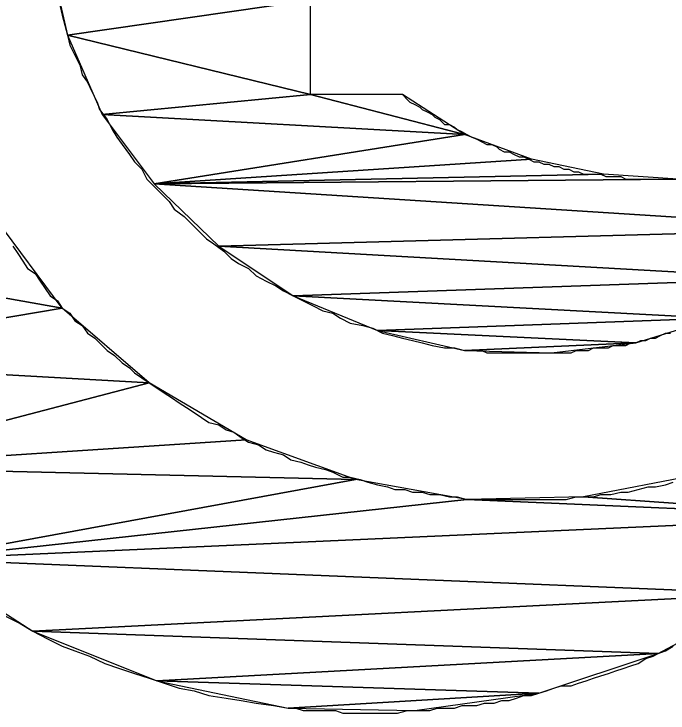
# Model space of a CAD drawing. Extents: x -495905 to -478420, y -1113297 to -1107716.
# Drawn here: x -492734.694 to -492732.081, y -1110192.599 to -1110189.808 of the extents above; entities that cross this region are included whole.
import ezdxf

# ---------------------------------------------------------------- set-up
doc = ezdxf.new("R2010")
doc.units = 0
doc.layers.add('legenda', color=7, linetype='Continuous')

msp = doc.modelspace()

# ---------------------------------------------------------------- linework, layer by layer
at = {"layer": 'legenda'}
for p, q in [((-492733.5091, -1110190.1296), (-492733.5091, -1110189.7532)), ((-492733.5091, -1110190.1296), (-492733.5091, -1110189.7532)), ((-492733.1419, -1110190.1296), (-492733.5091, -1110190.1296)), ((-492733.1419, -1110190.1296), (-492733.5091, -1110190.1296))]:
    msp.add_line(p, q, dxfattribs=at)
for points in [[(-492734.5597, -1110189.5452), (-492734.4803, -1110189.892), (-492733.5091, -1110189.7532)], [(-492734.5597, -1110189.5452), (-492734.4803, -1110189.892), (-492733.5091, -1110189.7532)], [(-492733.5091, -1110189.7532), (-492734.4803, -1110189.892), (-492733.5091, -1110190.1296)], [(-492733.5091, -1110189.7532), (-492734.4803, -1110189.892), (-492733.5091, -1110190.1296)], [(-492734.4803, -1110189.892), (-492734.3415, -1110190.2092), (-492733.5091, -1110190.1296)], [(-492734.4803, -1110189.892), (-492734.3415, -1110190.2092), (-492733.5091, -1110190.1296)], [(-492733.5091, -1110190.1296), (-492734.3415, -1110190.2092), (-492732.8941, -1110190.2888)], [(-492733.5091, -1110190.1296), (-492734.3415, -1110190.2092), (-492732.8941, -1110190.2888)], [(-492733.1419, -1110190.1296), (-492733.5091, -1110190.1296), (-492732.8941, -1110190.2888)], [(-492733.1419, -1110190.1296), (-492733.5091, -1110190.1296), (-492732.8941, -1110190.2888)], [(-492734.3415, -1110190.2092), (-492734.1335, -1110190.4866), (-492732.8941, -1110190.2888)], [(-492734.3415, -1110190.2092), (-492734.1335, -1110190.4866), (-492732.8941, -1110190.2888)], [(-492732.8941, -1110190.2888), (-492734.1335, -1110190.4866), (-492732.6259, -1110190.3876)], [(-492732.8941, -1110190.2888), (-492734.1335, -1110190.4866), (-492732.6259, -1110190.3876)], [(-492732.6259, -1110190.3876), (-492734.1335, -1110190.4866), (-492732.3383, -1110190.4468)], [(-492732.6259, -1110190.3876), (-492734.1335, -1110190.4866), (-492732.3383, -1110190.4468)], [(-492732.3383, -1110190.4468), (-492734.1335, -1110190.4866), (-492732.0413, -1110190.4672)], [(-492732.3383, -1110190.4468), (-492734.1335, -1110190.4866), (-492732.0413, -1110190.4672)], [(-492732.0413, -1110190.4672), (-492734.1335, -1110190.4866), (-492731.3173, -1110190.6652)], [(-492732.0413, -1110190.4672), (-492734.1335, -1110190.4866), (-492731.3173, -1110190.6652)], [(-492734.1335, -1110190.4866), (-492733.8753, -1110190.7344), (-492731.3173, -1110190.6652)], [(-492734.1335, -1110190.4866), (-492733.8753, -1110190.7344), (-492731.3173, -1110190.6652)], [(-492734.7679, -1110190.6254), (-492735.9481, -1110190.7254), (-492734.5007, -1110190.9824)], [(-492734.7679, -1110190.6254), (-492735.9481, -1110190.7254), (-492734.5007, -1110190.9824)], [(-492731.3173, -1110190.6652), (-492733.8753, -1110190.7344), (-492731.5855, -1110190.864)], [(-492731.3173, -1110190.6652), (-492733.8753, -1110190.7344), (-492731.5855, -1110190.864)], [(-492735.9481, -1110190.7254), (-492735.7399, -1110191.1914), (-492734.5007, -1110190.9824)], [(-492735.9481, -1110190.7254), (-492735.7399, -1110191.1914), (-492734.5007, -1110190.9824)], [(-492733.8753, -1110190.7344), (-492733.5785, -1110190.9334), (-492731.5855, -1110190.864)], [(-492733.8753, -1110190.7344), (-492733.5785, -1110190.9334), (-492731.5855, -1110190.864)], [(-492731.5855, -1110190.864), (-492733.5785, -1110190.9334), (-492731.8925, -1110191.0222)], [(-492731.5855, -1110190.864), (-492733.5785, -1110190.9334), (-492731.8925, -1110191.0222)], [(-492733.5785, -1110190.9334), (-492733.2409, -1110191.0722), (-492731.8925, -1110191.0222)], [(-492733.5785, -1110190.9334), (-492733.2409, -1110191.0722), (-492731.8925, -1110191.0222)], [(-492734.5007, -1110190.9824), (-492735.7399, -1110191.1914), (-492734.1539, -1110191.2802)], [(-492734.5007, -1110190.9824), (-492735.7399, -1110191.1914), (-492734.1539, -1110191.2802)], [(-492731.8925, -1110191.0222), (-492733.2409, -1110191.0722), (-492732.2097, -1110191.121)], [(-492731.8925, -1110191.0222), (-492733.2409, -1110191.0722), (-492732.2097, -1110191.121)], [(-492733.2409, -1110191.0722), (-492732.8941, -1110191.1516), (-492732.2097, -1110191.121)], [(-492733.2409, -1110191.0722), (-492732.8941, -1110191.1516), (-492732.2097, -1110191.121)], [(-492732.2097, -1110191.121), (-492732.8941, -1110191.1516), (-492732.5463, -1110191.1608)], [(-492732.2097, -1110191.121), (-492732.8941, -1110191.1516), (-492732.5463, -1110191.1608)], [(-492735.7399, -1110191.1914), (-492735.4421, -1110191.6178), (-492734.1539, -1110191.2802)], [(-492735.7399, -1110191.1914), (-492735.4421, -1110191.6178), (-492734.1539, -1110191.2802)], [(-492734.1539, -1110191.2802), (-492735.4421, -1110191.6178), (-492733.7663, -1110191.5086)], [(-492734.1539, -1110191.2802), (-492735.4421, -1110191.6178), (-492733.7663, -1110191.5086)], [(-492733.7663, -1110191.5086), (-492735.4421, -1110191.6178), (-492733.3297, -1110191.6668)], [(-492733.7663, -1110191.5086), (-492735.4421, -1110191.6178), (-492733.3297, -1110191.6668)], [(-492735.4421, -1110191.6178), (-492735.0657, -1110191.984), (-492733.3297, -1110191.6668)], [(-492735.4421, -1110191.6178), (-492735.0657, -1110191.984), (-492733.3297, -1110191.6668)], [(-492733.3297, -1110191.6668), (-492735.0657, -1110191.984), (-492732.8839, -1110191.7464)], [(-492733.3297, -1110191.6668), (-492735.0657, -1110191.984), (-492732.8839, -1110191.7464)], [(-492731.9619, -1110191.6474), (-492732.4177, -1110191.7362), (-492731.2877, -1110191.8156)], [(-492731.9619, -1110191.6474), (-492732.4177, -1110191.7362), (-492731.2877, -1110191.8156)], [(-492732.8839, -1110191.7464), (-492735.0657, -1110191.984), (-492731.2877, -1110191.8156)], [(-492732.8839, -1110191.7464), (-492735.0657, -1110191.984), (-492731.2877, -1110191.8156)], [(-492732.4177, -1110191.7362), (-492732.8839, -1110191.7464), (-492731.2877, -1110191.8156)], [(-492732.4177, -1110191.7362), (-492732.8839, -1110191.7464), (-492731.2877, -1110191.8156)], [(-492731.2877, -1110191.8156), (-492735.0657, -1110191.984), (-492731.6741, -1110192.1228)], [(-492731.2877, -1110191.8156), (-492735.0657, -1110191.984), (-492731.6741, -1110192.1228)], [(-492735.0657, -1110191.984), (-492734.6189, -1110192.2716), (-492731.6741, -1110192.1228)], [(-492735.0657, -1110191.984), (-492734.6189, -1110192.2716), (-492731.6741, -1110192.1228)], [(-492731.6741, -1110192.1228), (-492734.6189, -1110192.2716), (-492732.1199, -1110192.3614)], [(-492731.6741, -1110192.1228), (-492734.6189, -1110192.2716), (-492732.1199, -1110192.3614)], [(-492734.6189, -1110192.2716), (-492734.1233, -1110192.4706), (-492732.1199, -1110192.3614)], [(-492734.6189, -1110192.2716), (-492734.1233, -1110192.4706), (-492732.1199, -1110192.3614)], [(-492732.1199, -1110192.3614), (-492734.1233, -1110192.4706), (-492732.5963, -1110192.5196)], [(-492732.1199, -1110192.3614), (-492734.1233, -1110192.4706), (-492732.5963, -1110192.5196)], [(-492734.1233, -1110192.4706), (-492733.5979, -1110192.5796), (-492732.5963, -1110192.5196)], [(-492734.1233, -1110192.4706), (-492733.5979, -1110192.5796), (-492732.5963, -1110192.5196)], [(-492732.5963, -1110192.5196), (-492733.5979, -1110192.5796), (-492733.0921, -1110192.5888)], [(-492732.5963, -1110192.5196), (-492733.5979, -1110192.5796), (-492733.0921, -1110192.5888)]]:
    msp.add_lwpolyline(points, close=True, dxfattribs=at)
for points in [[(-492734.5109, -1110189.7726), (-492734.5007, -1110189.8124), (-492734.4905, -1110189.8522), (-492734.4803, -1110189.892), (-492734.4711, -1110189.9318), (-492734.4507, -1110189.9716), (-492734.4313, -1110190.0114), (-492734.4211, -1110190.0512), (-492734.4007, -1110190.0806), (-492734.3813, -1110190.1204), (-492734.3619, -1110190.1602), (-492734.3517, -1110190.1898), (-492734.3221, -1110190.2296), (-492734.3017, -1110190.2684), (-492734.2823, -1110190.299), (-492734.2619, -1110190.3286), (-492734.2323, -1110190.3684), (-492734.2129, -1110190.398), (-492734.1833, -1110190.4274), (-492734.1629, -1110190.4672), (-492734.1335, -1110190.4968), (-492734.1039, -1110190.5264), (-492734.0743, -1110190.556), (-492734.0539, -1110190.5866), (-492734.0141, -1110190.6162), (-492733.9845, -1110190.6458), (-492733.9549, -1110190.6754)], [(-492734.5109, -1110189.7726), (-492734.5007, -1110189.8124), (-492734.4905, -1110189.8522), (-492734.4803, -1110189.892), (-492734.4711, -1110189.9318), (-492734.4507, -1110189.9716), (-492734.4313, -1110190.0114), (-492734.4211, -1110190.0512), (-492734.4007, -1110190.0806), (-492734.3813, -1110190.1204), (-492734.3619, -1110190.1602), (-492734.3517, -1110190.1898), (-492734.3221, -1110190.2296), (-492734.3017, -1110190.2684), (-492734.2823, -1110190.299), (-492734.2619, -1110190.3286), (-492734.2323, -1110190.3684), (-492734.2129, -1110190.398), (-492734.1833, -1110190.4274), (-492734.1629, -1110190.4672), (-492734.1335, -1110190.4968), (-492734.1039, -1110190.5264), (-492734.0743, -1110190.556), (-492734.0539, -1110190.5866), (-492734.0141, -1110190.6162), (-492733.9845, -1110190.6458), (-492733.9549, -1110190.6754)], [(-492733.1419, -1110190.1296), (-492733.1215, -1110190.15), (-492733.1125, -1110190.1602), (-492733.0921, -1110190.1694), (-492733.0727, -1110190.1796), (-492733.0625, -1110190.1898), (-492733.0431, -1110190.199), (-492733.0227, -1110190.2092), (-492733.0125, -1110190.2194), (-492732.9931, -1110190.2296), (-492732.9737, -1110190.249), (-492732.9533, -1110190.249), (-492732.9339, -1110190.2592), (-492732.9237, -1110190.2684), (-492732.9033, -1110190.2786), (-492732.8839, -1110190.2888), (-492732.8645, -1110190.299), (-492732.8441, -1110190.3082), (-492732.8247, -1110190.3184), (-492732.8043, -1110190.3286), (-492732.7849, -1110190.3286), (-492732.7645, -1110190.3378), (-492732.7553, -1110190.348), (-492732.7349, -1110190.3582), (-492732.7157, -1110190.3582), (-492732.6953, -1110190.3684), (-492732.6759, -1110190.3776), (-492732.6565, -1110190.3776), (-492732.6361, -1110190.3876), (-492732.6167, -1110190.398), (-492732.5963, -1110190.398), (-492732.5769, -1110190.408), (-492732.5565, -1110190.408), (-492732.5371, -1110190.4172), (-492732.5167, -1110190.4172), (-492732.4973, -1110190.4274), (-492732.4769, -1110190.4274), (-492732.4575, -1110190.4376), (-492732.4381, -1110190.4376), (-492732.4177, -1110190.4468), (-492732.3881, -1110190.4468), (-492732.3689, -1110190.4468), (-492732.3485, -1110190.4468), (-492732.3291, -1110190.457), (-492732.3087, -1110190.457), (-492732.2893, -1110190.457), (-492732.2689, -1110190.457), (-492732.2495, -1110190.4672), (-492732.2291, -1110190.4672), (-492732.2097, -1110190.4672), (-492732.1893, -1110190.4672), (-492732.1699, -1110190.4672), (-492732.1403, -1110190.4672), (-492732.1301, -1110190.4672), (-492732.1005, -1110190.4672), (-492732.0811, -1110190.4672), (-492732.0607, -1110190.4672)], [(-492733.1419, -1110190.1296), (-492733.1215, -1110190.15), (-492733.1125, -1110190.1602), (-492733.0921, -1110190.1694), (-492733.0727, -1110190.1796), (-492733.0625, -1110190.1898), (-492733.0431, -1110190.199), (-492733.0227, -1110190.2092), (-492733.0125, -1110190.2194), (-492732.9931, -1110190.2296), (-492732.9737, -1110190.249), (-492732.9533, -1110190.249), (-492732.9339, -1110190.2592), (-492732.9237, -1110190.2684), (-492732.9033, -1110190.2786), (-492732.8839, -1110190.2888), (-492732.8645, -1110190.299), (-492732.8441, -1110190.3082), (-492732.8247, -1110190.3184), (-492732.8043, -1110190.3286), (-492732.7849, -1110190.3286), (-492732.7645, -1110190.3378), (-492732.7553, -1110190.348), (-492732.7349, -1110190.3582), (-492732.7157, -1110190.3582), (-492732.6953, -1110190.3684), (-492732.6759, -1110190.3776), (-492732.6565, -1110190.3776), (-492732.6361, -1110190.3876), (-492732.6167, -1110190.398), (-492732.5963, -1110190.398), (-492732.5769, -1110190.408), (-492732.5565, -1110190.408), (-492732.5371, -1110190.4172), (-492732.5167, -1110190.4172), (-492732.4973, -1110190.4274), (-492732.4769, -1110190.4274), (-492732.4575, -1110190.4376), (-492732.4381, -1110190.4376), (-492732.4177, -1110190.4468), (-492732.3881, -1110190.4468), (-492732.3689, -1110190.4468), (-492732.3485, -1110190.4468), (-492732.3291, -1110190.457), (-492732.3087, -1110190.457), (-492732.2893, -1110190.457), (-492732.2689, -1110190.457), (-492732.2495, -1110190.4672), (-492732.2291, -1110190.4672), (-492732.2097, -1110190.4672), (-492732.1893, -1110190.4672), (-492732.1699, -1110190.4672), (-492732.1403, -1110190.4672), (-492732.1301, -1110190.4672), (-492732.1005, -1110190.4672), (-492732.0811, -1110190.4672), (-492732.0607, -1110190.4672)], [(-492733.9549, -1110190.6754), (-492733.9253, -1110190.705), (-492733.8957, -1110190.7254), (-492733.8559, -1110190.7548), (-492733.8265, -1110190.7844), (-492733.7969, -1110190.8038), (-492733.7571, -1110190.8242), (-492733.7265, -1110190.8538), (-492733.6867, -1110190.8742), (-492733.6479, -1110190.8936), (-492733.6173, -1110190.913), (-492733.5785, -1110190.9334), (-492733.5387, -1110190.9528), (-492733.4989, -1110190.9732), (-492733.4593, -1110190.9926), (-492733.4195, -1110191.0028), (-492733.3899, -1110191.0222), (-492733.3501, -1110191.0426), (-492733.3001, -1110191.0518), (-492733.2603, -1110191.062), (-492733.2215, -1110191.0824), (-492733.1817, -1110191.0916), (-492733.1419, -1110191.1016), (-492733.1021, -1110191.112), (-492733.0625, -1110191.121), (-492733.0227, -1110191.1312), (-492732.9737, -1110191.1414), (-492732.9339, -1110191.1414), (-492732.8941, -1110191.1516)], [(-492733.9549, -1110190.6754), (-492733.9253, -1110190.705), (-492733.8957, -1110190.7254), (-492733.8559, -1110190.7548), (-492733.8265, -1110190.7844), (-492733.7969, -1110190.8038), (-492733.7571, -1110190.8242), (-492733.7265, -1110190.8538), (-492733.6867, -1110190.8742), (-492733.6479, -1110190.8936), (-492733.6173, -1110190.913), (-492733.5785, -1110190.9334), (-492733.5387, -1110190.9528), (-492733.4989, -1110190.9732), (-492733.4593, -1110190.9926), (-492733.4195, -1110191.0028), (-492733.3899, -1110191.0222), (-492733.3501, -1110191.0426), (-492733.3001, -1110191.0518), (-492733.2603, -1110191.062), (-492733.2215, -1110191.0824), (-492733.1817, -1110191.0916), (-492733.1419, -1110191.1016), (-492733.1021, -1110191.112), (-492733.0625, -1110191.121), (-492733.0227, -1110191.1312), (-492732.9737, -1110191.1414), (-492732.9339, -1110191.1414), (-492732.8941, -1110191.1516)], [(-492734.6985, -1110190.7344), (-492734.6791, -1110190.764), (-492734.6587, -1110190.7946), (-492734.6393, -1110190.8242), (-492734.6097, -1110190.8436), (-492734.5893, -1110190.8742), (-492734.5699, -1110190.9038), (-492734.5495, -1110190.9334), (-492734.5201, -1110190.9528), (-492734.5007, -1110190.9824)], [(-492734.6985, -1110190.7344), (-492734.6791, -1110190.764), (-492734.6587, -1110190.7946), (-492734.6393, -1110190.8242), (-492734.6097, -1110190.8436), (-492734.5893, -1110190.8742), (-492734.5699, -1110190.9038), (-492734.5495, -1110190.9334), (-492734.5201, -1110190.9528), (-492734.5007, -1110190.9824)], [(-492734.5007, -1110190.9824), (-492734.4711, -1110191.0028), (-492734.4507, -1110191.0324), (-492734.4211, -1110191.0518), (-492734.4007, -1110191.0824), (-492734.3711, -1110191.1016), (-492734.3415, -1110191.1312), (-492734.3221, -1110191.1516), (-492734.2925, -1110191.171), (-492734.2619, -1110191.2006), (-492734.2323, -1110191.221), (-492734.2129, -1110191.2404), (-492734.1833, -1110191.2608), (-492734.1539, -1110191.2802), (-492734.1233, -1110191.3006), (-492734.0937, -1110191.32), (-492734.0641, -1110191.3394), (-492734.0345, -1110191.3598), (-492734.0049, -1110191.3792), (-492733.9743, -1110191.3996), (-492733.9447, -1110191.419), (-492733.9151, -1110191.4394), (-492733.8753, -1110191.4484), (-492733.8457, -1110191.4688), (-492733.8161, -1110191.478), (-492733.7867, -1110191.4984), (-492733.7571, -1110191.5178), (-492733.7173, -1110191.528), (-492733.6867, -1110191.5484), (-492733.6571, -1110191.5576), (-492733.6173, -1110191.5678), (-492733.5877, -1110191.5882), (-492733.5479, -1110191.5974), (-492733.5183, -1110191.6076), (-492733.4887, -1110191.6178), (-492733.4489, -1110191.627), (-492733.4195, -1110191.6372), (-492733.3797, -1110191.6576), (-492733.3501, -1110191.6576), (-492733.3103, -1110191.6668), (-492733.2807, -1110191.677), (-492733.2409, -1110191.6872), (-492733.2011, -1110191.6964), (-492733.1715, -1110191.7066), (-492733.1317, -1110191.7066), (-492733.1021, -1110191.7168), (-492733.0625, -1110191.7168), (-492733.0329, -1110191.727), (-492732.9931, -1110191.727), (-492732.9533, -1110191.7362), (-492732.9237, -1110191.7362), (-492732.8839, -1110191.7464), (-492732.8441, -1110191.7464), (-492732.8145, -1110191.7464), (-492732.7747, -1110191.7464), (-492732.7453, -1110191.7464), (-492732.7055, -1110191.7464), (-492732.6657, -1110191.7464), (-492732.6259, -1110191.7464), (-492732.5963, -1110191.7464), (-492732.5565, -1110191.7464), (-492732.5269, -1110191.7464), (-492732.4871, -1110191.7464), (-492732.4473, -1110191.7362), (-492732.4177, -1110191.7362), (-492732.3781, -1110191.7362), (-492732.3485, -1110191.727), (-492732.3087, -1110191.727), (-492732.2689, -1110191.7168), (-492732.2393, -1110191.7168), (-492732.1995, -1110191.7066), (-492732.1597, -1110191.6964), (-492732.1301, -1110191.6964), (-492732.0903, -1110191.6872), (-492732.0607, -1110191.677)], [(-492734.5007, -1110190.9824), (-492734.4711, -1110191.0028), (-492734.4507, -1110191.0324), (-492734.4211, -1110191.0518), (-492734.4007, -1110191.0824), (-492734.3711, -1110191.1016), (-492734.3415, -1110191.1312), (-492734.3221, -1110191.1516), (-492734.2925, -1110191.171), (-492734.2619, -1110191.2006), (-492734.2323, -1110191.221), (-492734.2129, -1110191.2404), (-492734.1833, -1110191.2608), (-492734.1539, -1110191.2802), (-492734.1233, -1110191.3006), (-492734.0937, -1110191.32), (-492734.0641, -1110191.3394), (-492734.0345, -1110191.3598), (-492734.0049, -1110191.3792), (-492733.9743, -1110191.3996), (-492733.9447, -1110191.419), (-492733.9151, -1110191.4394), (-492733.8753, -1110191.4484), (-492733.8457, -1110191.4688), (-492733.8161, -1110191.478), (-492733.7867, -1110191.4984), (-492733.7571, -1110191.5178), (-492733.7173, -1110191.528), (-492733.6867, -1110191.5484), (-492733.6571, -1110191.5576), (-492733.6173, -1110191.5678), (-492733.5877, -1110191.5882), (-492733.5479, -1110191.5974), (-492733.5183, -1110191.6076), (-492733.4887, -1110191.6178), (-492733.4489, -1110191.627), (-492733.4195, -1110191.6372), (-492733.3797, -1110191.6576), (-492733.3501, -1110191.6576), (-492733.3103, -1110191.6668), (-492733.2807, -1110191.677), (-492733.2409, -1110191.6872), (-492733.2011, -1110191.6964), (-492733.1715, -1110191.7066), (-492733.1317, -1110191.7066), (-492733.1021, -1110191.7168), (-492733.0625, -1110191.7168), (-492733.0329, -1110191.727), (-492732.9931, -1110191.727), (-492732.9533, -1110191.7362), (-492732.9237, -1110191.7362), (-492732.8839, -1110191.7464), (-492732.8441, -1110191.7464), (-492732.8145, -1110191.7464), (-492732.7747, -1110191.7464), (-492732.7453, -1110191.7464), (-492732.7055, -1110191.7464), (-492732.6657, -1110191.7464), (-492732.6259, -1110191.7464), (-492732.5963, -1110191.7464), (-492732.5565, -1110191.7464), (-492732.5269, -1110191.7464), (-492732.4871, -1110191.7464), (-492732.4473, -1110191.7362), (-492732.4177, -1110191.7362), (-492732.3781, -1110191.7362), (-492732.3485, -1110191.727), (-492732.3087, -1110191.727), (-492732.2689, -1110191.7168), (-492732.2393, -1110191.7168), (-492732.1995, -1110191.7066), (-492732.1597, -1110191.6964), (-492732.1301, -1110191.6964), (-492732.0903, -1110191.6872), (-492732.0607, -1110191.677)], [(-492732.8941, -1110191.1516), (-492732.8737, -1110191.1516), (-492732.8441, -1110191.1516), (-492732.8247, -1110191.1516), (-492732.8043, -1110191.1608), (-492732.7849, -1110191.1608), (-492732.7645, -1110191.1608), (-492732.7453, -1110191.1608), (-492732.7259, -1110191.1608), (-492732.6953, -1110191.1608), (-492732.6759, -1110191.1608), (-492732.6565, -1110191.1608), (-492732.6361, -1110191.1608), (-492732.6167, -1110191.1608), (-492732.5861, -1110191.1608), (-492732.5667, -1110191.1608), (-492732.5463, -1110191.1608), (-492732.5269, -1110191.1608), (-492732.5075, -1110191.1608), (-492732.4871, -1110191.1608), (-492732.4677, -1110191.1608), (-492732.4473, -1110191.1516), (-492732.4177, -1110191.1516), (-492732.3985, -1110191.1516), (-492732.3781, -1110191.1414), (-492732.3587, -1110191.1414), (-492732.3383, -1110191.1414), (-492732.3189, -1110191.1414), (-492732.2995, -1110191.1312), (-492732.2689, -1110191.1312), (-492732.2495, -1110191.1312), (-492732.2291, -1110191.121), (-492732.2097, -1110191.121), (-492732.1893, -1110191.112), (-492732.1699, -1110191.112), (-492732.1505, -1110191.1016), (-492732.1301, -1110191.1016), (-492732.1107, -1110191.0916), (-492732.0903, -1110191.0824), (-492732.0709, -1110191.0824)], [(-492732.8941, -1110191.1516), (-492732.8737, -1110191.1516), (-492732.8441, -1110191.1516), (-492732.8247, -1110191.1516), (-492732.8043, -1110191.1608), (-492732.7849, -1110191.1608), (-492732.7645, -1110191.1608), (-492732.7453, -1110191.1608), (-492732.7259, -1110191.1608), (-492732.6953, -1110191.1608), (-492732.6759, -1110191.1608), (-492732.6565, -1110191.1608), (-492732.6361, -1110191.1608), (-492732.6167, -1110191.1608), (-492732.5861, -1110191.1608), (-492732.5667, -1110191.1608), (-492732.5463, -1110191.1608), (-492732.5269, -1110191.1608), (-492732.5075, -1110191.1608), (-492732.4871, -1110191.1608), (-492732.4677, -1110191.1608), (-492732.4473, -1110191.1516), (-492732.4177, -1110191.1516), (-492732.3985, -1110191.1516), (-492732.3781, -1110191.1414), (-492732.3587, -1110191.1414), (-492732.3383, -1110191.1414), (-492732.3189, -1110191.1414), (-492732.2995, -1110191.1312), (-492732.2689, -1110191.1312), (-492732.2495, -1110191.1312), (-492732.2291, -1110191.121), (-492732.2097, -1110191.121), (-492732.1893, -1110191.112), (-492732.1699, -1110191.112), (-492732.1505, -1110191.1016), (-492732.1301, -1110191.1016), (-492732.1107, -1110191.0916), (-492732.0903, -1110191.0824), (-492732.0709, -1110191.0824)], [(-492734.7281, -1110192.2124), (-492734.6689, -1110192.242), (-492734.6189, -1110192.2716), (-492734.5597, -1110192.3022), (-492734.5007, -1110192.3318), (-492734.4507, -1110192.3512), (-492734.3915, -1110192.3716), (-492734.3313, -1110192.4012), (-492734.2721, -1110192.4206), (-492734.2129, -1110192.441), (-492734.1539, -1110192.4604), (-492734.0937, -1110192.4798), (-492734.0345, -1110192.5002), (-492733.9743, -1110192.5104), (-492733.9151, -1110192.5296), (-492733.8457, -1110192.54), (-492733.7867, -1110192.549), (-492733.7265, -1110192.5592), (-492733.6571, -1110192.5694), (-492733.5979, -1110192.5796)], [(-492734.7281, -1110192.2124), (-492734.6689, -1110192.242), (-492734.6189, -1110192.2716), (-492734.5597, -1110192.3022), (-492734.5007, -1110192.3318), (-492734.4507, -1110192.3512), (-492734.3915, -1110192.3716), (-492734.3313, -1110192.4012), (-492734.2721, -1110192.4206), (-492734.2129, -1110192.441), (-492734.1539, -1110192.4604), (-492734.0937, -1110192.4798), (-492734.0345, -1110192.5002), (-492733.9743, -1110192.5104), (-492733.9151, -1110192.5296), (-492733.8457, -1110192.54), (-492733.7867, -1110192.549), (-492733.7265, -1110192.5592), (-492733.6571, -1110192.5694), (-492733.5979, -1110192.5796)], [(-492733.5979, -1110192.5796), (-492733.5683, -1110192.5796), (-492733.5387, -1110192.5888), (-492733.5091, -1110192.5888), (-492733.4693, -1110192.5888), (-492733.4399, -1110192.5888), (-492733.4093, -1110192.5888), (-492733.3797, -1110192.599), (-492733.3501, -1110192.599), (-492733.3103, -1110192.599), (-492733.2807, -1110192.599), (-492733.2511, -1110192.599), (-492733.2215, -1110192.599), (-492733.1909, -1110192.599), (-492733.1613, -1110192.599), (-492733.1215, -1110192.5888), (-492733.0921, -1110192.5888), (-492733.0625, -1110192.5888), (-492733.0329, -1110192.5888), (-492733.0033, -1110192.5796), (-492732.9635, -1110192.5796), (-492732.9339, -1110192.5796), (-492732.9033, -1110192.5694), (-492732.8737, -1110192.5694), (-492732.8441, -1110192.5694), (-492732.8145, -1110192.5592), (-492732.7747, -1110192.5592), (-492732.7453, -1110192.549), (-492732.7157, -1110192.549), (-492732.6861, -1110192.54), (-492732.6565, -1110192.5296), (-492732.6259, -1110192.5296), (-492732.5963, -1110192.5196), (-492732.5667, -1110192.5104), (-492732.5371, -1110192.5002), (-492732.5075, -1110192.49), (-492732.4677, -1110192.49), (-492732.4381, -1110192.4798), (-492732.4075, -1110192.4706), (-492732.3781, -1110192.4604), (-492732.3485, -1110192.4502), (-492732.3189, -1110192.441), (-492732.2893, -1110192.4308), (-492732.2597, -1110192.4206), (-492732.2291, -1110192.4104), (-492732.1995, -1110192.4012), (-492732.1699, -1110192.3808), (-492732.1403, -1110192.3716), (-492732.1199, -1110192.3614), (-492732.0903, -1110192.3512), (-492732.0607, -1110192.3318)], [(-492733.5979, -1110192.5796), (-492733.5683, -1110192.5796), (-492733.5387, -1110192.5888), (-492733.5091, -1110192.5888), (-492733.4693, -1110192.5888), (-492733.4399, -1110192.5888), (-492733.4093, -1110192.5888), (-492733.3797, -1110192.599), (-492733.3501, -1110192.599), (-492733.3103, -1110192.599), (-492733.2807, -1110192.599), (-492733.2511, -1110192.599), (-492733.2215, -1110192.599), (-492733.1909, -1110192.599), (-492733.1613, -1110192.599), (-492733.1215, -1110192.5888), (-492733.0921, -1110192.5888), (-492733.0625, -1110192.5888), (-492733.0329, -1110192.5888), (-492733.0033, -1110192.5796), (-492732.9635, -1110192.5796), (-492732.9339, -1110192.5796), (-492732.9033, -1110192.5694), (-492732.8737, -1110192.5694), (-492732.8441, -1110192.5694), (-492732.8145, -1110192.5592), (-492732.7747, -1110192.5592), (-492732.7453, -1110192.549), (-492732.7157, -1110192.549), (-492732.6861, -1110192.54), (-492732.6565, -1110192.5296), (-492732.6259, -1110192.5296), (-492732.5963, -1110192.5196), (-492732.5667, -1110192.5104), (-492732.5371, -1110192.5002), (-492732.5075, -1110192.49), (-492732.4677, -1110192.49), (-492732.4381, -1110192.4798), (-492732.4075, -1110192.4706), (-492732.3781, -1110192.4604), (-492732.3485, -1110192.4502), (-492732.3189, -1110192.441), (-492732.2893, -1110192.4308), (-492732.2597, -1110192.4206), (-492732.2291, -1110192.4104), (-492732.1995, -1110192.4012), (-492732.1699, -1110192.3808), (-492732.1403, -1110192.3716), (-492732.1199, -1110192.3614), (-492732.0903, -1110192.3512), (-492732.0607, -1110192.3318)]]:
    msp.add_lwpolyline(points, dxfattribs=at)

doc.saveas('drawing.dxf')
